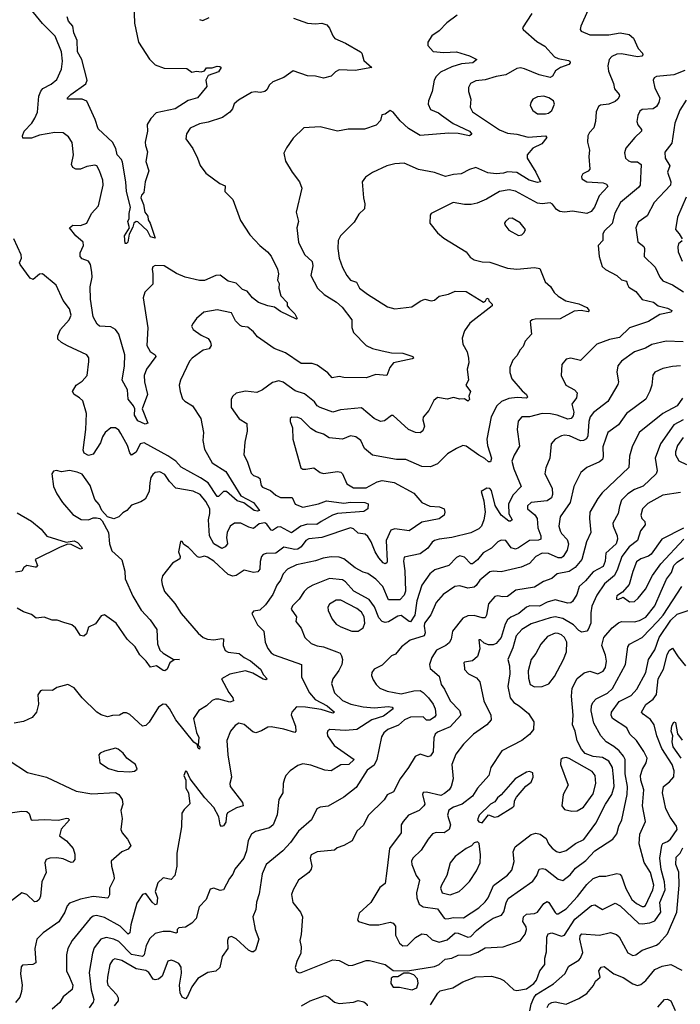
# Model space of a CAD drawing. Extents: x 1603745 to 1745082, y 385868 to 533966.
# Tile 456 of 646: x 1706801 to 1710965, y 455054 to 461257. Entities that reach past the tile are written whole.
import ezdxf

# ---------------------------------------------------------------- set-up
doc = ezdxf.new("R2010")
doc.units = 0

msp = doc.modelspace()

# ---------------------------------------------------------------- linework, layer by layer
at = {"layer": '0CON20XD'}
for points in [[(1710382, 461315), (1710337.5, 461215), (1710334, 461195), (1710340, 461185), (1710395, 461161.8), (1710515, 461161.7), (1710585, 461174.2), (1710643.3, 461163.3), (1710669.7, 461139.8), (1710699.5, 461075), (1710725.8, 461045), (1710729.2, 461035), (1710722.2, 461027.8), (1710695, 461022.4), (1710595, 461041.1), (1710565, 461038.9), (1710532.5, 461025), (1710516, 461005), (1710508.6, 460965), (1710513, 460933), (1710543.6, 460855), (1710550.2, 460820.2), (1710580, 460785), (1710582, 460775), (1710571.4, 460755), (1710555, 460741.2), (1710514.7, 460725.3), (1710462, 460718), (1710449.8, 460710.2), (1710434.4, 460675.6), (1710430, 460615), (1710419.1, 460575), (1710391.5, 460545), (1710381.5, 460525), (1710380.5, 460485), (1710392.1, 460435), (1710387.3, 460395), (1710394.2, 460315), (1710385, 460302), (1710350, 460285), (1710341.7, 460268.3), (1710344, 460255), (1710375.8, 460235.8), (1710478.9, 460228.9), (1710499.5, 460219.5), (1710507.1, 460205), (1710453.1, 460146.9), (1710424.1, 460075), (1710402.2, 460047.8), (1710375, 460036.4), (1710285, 460050), (1710235, 460043.6), (1710205, 460047.9), (1710185, 460060), (1710159.4, 460095), (1710145, 460103.3), (1710095, 460096.2), (1710065, 460101.2), (1709925, 460175.4), (1709885.3, 460185.3), (1709825, 460173.9), (1709742.9, 460125), (1709685, 460101.6), (1709646.8, 460093.2), (1709605, 460091.6), (1709533.3, 460105), (1709395, 460036), (1709388.8, 460025), (1709386.2, 459975), (1709435, 459913.3), (1709475, 459880), (1709614.5, 459794.5), (1709641.1, 459761.1), (1709665, 459744.3), (1709715, 459731.1), (1709765, 459730), (1709875, 459690.7), (1709934.6, 459685.4), (1710045, 459696.2), (1710078.5, 459688.5), (1710113.8, 459605), (1710145.6, 459575.6), (1710168.8, 459538.8), (1710195, 459513.8), (1710243.8, 459485), (1710325, 459466.8), (1710375, 459443.5), (1710391.2, 459425), (1710385, 459415.6), (1710340, 459425), (1710295, 459420), (1710208.3, 459371.7), (1710050.4, 459369.6), (1710030, 459365), (1710017.5, 459355), (1710026.2, 459275), (1709987.7, 459232.3), (1709975, 459197.5), (1709955, 459176.7), (1709935, 459138), (1709908.3, 459111.7), (1709889.5, 459065), (1709890.5, 459035), (1709903.5, 458995), (1709967.6, 458917.6), (1709995.7, 458895), (1710001.2, 458878.8), (1709995, 458872.5), (1709935.5, 458875.5), (1709885, 458869.5), (1709838.7, 458851.3), (1709809.2, 458825), (1709771.8, 458755), (1709744.5, 458615), (1709748.5, 458575), (1709774.4, 458495), (1709768.9, 458471.1), (1709755, 458470.6), (1709732.3, 458492.3), (1709695, 458512.2), (1709615, 458570.5), (1709595, 458573.1), (1709555, 458555.5), (1709498.2, 458521.8), (1709435, 458458.8), (1709390.8, 458439.2), (1709335, 458441.8), (1709235, 458485.6), (1709175, 458486.7), (1709025, 458513.1), (1708974.3, 458555), (1708950.8, 458605), (1708919.1, 458629.1), (1708885, 458635.8), (1708835.6, 458614.4), (1708751.5, 458621.5), (1708715, 458645.5), (1708670.3, 458660.3), (1708635, 458681.8), (1708575, 458742.5), (1708555, 458750.8), (1708516.7, 458753.3), (1708506.7, 458743.3), (1708506.2, 458725), (1708520.8, 458685), (1708523, 458613), (1708572.9, 458432.9), (1708585, 458425.7), (1708605, 458425.6), (1708655, 458434), (1708695, 458404), (1708715, 458397.1), (1708805, 458410), (1708825, 458406), (1708835.8, 458395.8), (1708862.4, 458332.4), (1708905, 458307.8), (1708985, 458307.5), (1709054.7, 458345.2), (1709085, 458352.7), (1709160.6, 458340.6), (1709284.7, 458274.7), (1709335.8, 458215), (1709385, 458192.9), (1709447.4, 458187.4), (1709476.2, 458175), (1709480.8, 458155), (1709476, 458135), (1709445, 458111.1), (1709335, 458090.5), (1709255, 458036.2), (1709165, 458049.2), (1709139.7, 458040.3), (1709111.6, 457975), (1709117.8, 457845), (1709115, 457834.4), (1709105, 457828.5), (1709092.2, 457835), (1709065, 457866.9), (1709041.1, 457905), (1709016.7, 457966.7), (1708995, 458001.1), (1708977.5, 458015), (1708935, 458020.9), (1708905, 458050), (1708885, 458055.5), (1708705, 457994.3), (1708623.8, 457986.2), (1708604.5, 457975), (1708574.4, 457935.6), (1708555, 457921.6), (1708535, 457919.3), (1708465, 457934.6), (1708415, 457895.4), (1708355, 457893.6), (1708335, 457887.1), (1708325.4, 457874.6), (1708317.3, 457842.7), (1708314.6, 457795), (1708302.6, 457777.4), (1708275, 457774), (1708215, 457788.2), (1708165, 457755.4), (1708145, 457751.2), (1708115, 457761.8), (1708025.6, 457845.6), (1707985, 457870.4), (1707965, 457877.8), (1707935, 457868.9), (1707921.9, 457871.9), (1707865, 457932), (1707835, 457950), (1707825, 457970), (1707815, 457970), (1707801.4, 457905), (1707811.8, 457875), (1707810, 457860), (1707765, 457832.9), (1707702, 457752), (1707695.7, 457725), (1707698.1, 457698.1), (1707713.1, 457655), (1707778.3, 457578.3), (1707819.5, 457515), (1707925, 457391.4), (1707958, 457365), (1707985, 457354.5), (1708025, 457350.4), (1708075, 457359.1), (1708085, 457355.7), (1708083.9, 457313.9), (1708095, 457283.3), (1708115, 457271.8), (1708185, 457263.5), (1708215, 457238.2), (1708255, 457216.9), (1708319.6, 457165), (1708338.5, 457128.5), (1708360, 457105), (1708351.7, 457098.3), (1708335, 457101.2), (1708270, 457140), (1708225, 457153.8), (1708125, 457132.7), (1708072.5, 457105), (1708118.9, 457018.9), (1708144.2, 456985), (1708147.5, 456965), (1708125, 456956.9), (1708055.9, 456975.9), (1708035, 456976.2), (1708015, 456966.9), (1707977.5, 456935), (1707930, 456905), (1707896.4, 456853.6), (1707915.3, 456765.3), (1707930, 456735), (1707925.8, 456685.8), (1707935.9, 456675.9), (1707935, 456662), (1707925, 456666.7), (1707920, 456690), (1707899.3, 456705), (1707784.2, 456845), (1707745, 456916.9), (1707725, 456941.9), (1707705, 456945.6), (1707675, 456926.2), (1707617.9, 456832.1), (1707595, 456811.2), (1707575, 456806.2), (1707495, 456880), (1707475, 456890), (1707455, 456890), (1707430, 456875), (1707385, 456874), (1707355, 456863.8), (1707315, 456876.9), (1707287.8, 456895), (1707195.6, 456985), (1707145, 457047.5), (1707105, 457067.5), (1707035, 457050), (1707008.3, 457031.7), (1706945, 457033.8), (1706932.1, 457027.9), (1706915.6, 457004.4), (1706920, 456945), (1706907.5, 456895), (1706879.1, 456860.9), (1706824.5, 456835.5), (1706766.7, 456825)], [(1707256.2, 459666.2), (1707247.9, 459715), (1707235.6, 459735), (1707195, 459750), (1707183.1, 459765), (1707181.7, 459788.3), (1707203.1, 459835), (1707201.5, 459855), (1707154.3, 459894.3), (1707113.8, 459945), (1707135, 459962.5), (1707185, 459960), (1707224.6, 459975.4), (1707254.5, 460035), (1707296.8, 460083.2), (1707327.1, 460215), (1707324.5, 460245), (1707304.5, 460305), (1707286.9, 460335), (1707275, 460341.1), (1707225, 460331.5), (1707185, 460315.5), (1707154.4, 460314.4), (1707135.6, 460325.6), (1707127.8, 460345), (1707140.9, 460405), (1707132.6, 460482.6), (1707108.9, 460518.9), (1707074.6, 460544.6), (1707023.1, 460546.9), (1706925, 460528.2), (1706875, 460510), (1706820.8, 460510.8), (1706818, 460525), (1706828.1, 460555), (1706877.3, 460605), (1706897, 460637), (1706912.7, 460675), (1706921.6, 460775), (1706933.4, 460806.6), (1706945.9, 460824.1), (1706999.5, 460850.5), (1707035, 460880), (1707064.4, 460944.4), (1707071.3, 460995), (1707064, 461054), (1707025, 461153.8), (1706945, 461232), (1706870, 461325)], [(1707520.5, 461359.5), (1707524.2, 461235), (1707549.2, 461115), (1707618.6, 461008.6), (1707655, 460971.2), (1707711.2, 460951.2), (1707855, 460950), (1707885, 460926.7), (1707915, 460933.3), (1707945, 460927.5), (1707966.1, 460933.9), (1707977.5, 460952.5), (1708015, 460954.2), (1708045, 460964), (1708062.3, 460962.3), (1708070, 460955), (1708055, 460928.6), (1707988.8, 460905), (1707973.3, 460875), (1707980, 460835), (1707920.8, 460765), (1707862.4, 460747.6), (1707780, 460695), (1707660.8, 460669.1), (1707626.7, 460635), (1707604.4, 460595.6), (1707605.5, 460554.5), (1707592.2, 460485), (1707593.1, 460465), (1707607.5, 460425), (1707596.4, 460363.6), (1707615.6, 460305), (1707602.9, 460267.1), (1707591.2, 460235), (1707582.7, 460167.3), (1707568.9, 460151.1), (1707564.7, 460135), (1707581.7, 460091.7), (1707588.6, 460045), (1707607.8, 460017.8), (1707610, 459995), (1707624.1, 459974.1), (1707655, 459880), (1707625, 459889.4), (1707606.2, 459926.2), (1707545, 459983.8), (1707535, 459986.2), (1707520, 459975), (1707515, 459950), (1707490, 459905), (1707482, 459855), (1707475, 459846.2), (1707465, 459846.7), (1707461.5, 459895), (1707492.5, 459945), (1707482.5, 459985), (1707491.2, 460005), (1707490, 460035), (1707499.2, 460075), (1707474.3, 460175), (1707470.6, 460235), (1707448.4, 460358.4), (1707442.5, 460375), (1707416.2, 460406.2), (1707406.1, 460445), (1707385.4, 460485.4), (1707295, 460568.8), (1707277.1, 460627.1), (1707224.1, 460744.1), (1707195, 460756.7), (1707102.5, 460755), (1707102, 460765), (1707122.9, 460785), (1707217.5, 460852.5), (1707226.3, 460875), (1707192.4, 461005), (1707166.2, 461055), (1707162.9, 461125), (1707143.1, 461173.1), (1707135.6, 461215), (1707107.9, 461247.9), (1707100, 461275)], [(1710029.1, 461295), (1709970, 461205), (1709973.3, 461195), (1710059.7, 461119.7), (1710110.7, 461090.7), (1710172.4, 461022.4), (1710195, 461012.2), (1710259.7, 460999.7), (1710268.8, 460995), (1710271.2, 460985), (1710261.2, 460975), (1710210, 460955), (1710178, 460935), (1710159.4, 460900.6), (1710145, 460891.5), (1710075, 460908.9), (1709983, 460947), (1709957.5, 460952.5), (1709935, 460948.9), (1709865, 460908.9), (1709805, 460899.6), (1709735, 460877.1), (1709675, 460872.2), (1709642.5, 460855), (1709630.3, 460829.7), (1709628.9, 460805), (1709644.3, 460755), (1709640, 460705), (1709655.4, 460675.4), (1709825, 460562), (1709875, 460540.9), (1709935, 460534.7), (1710005, 460515.8), (1710115, 460525.3), (1710124, 460515), (1710092.9, 460475), (1710035, 460447.1), (1710000, 460405), (1710000, 460385), (1710055, 460296.7), (1710083.3, 460235), (1710065, 460231.1), (1710012.5, 460245), (1709935, 460293.4), (1709875, 460298.2), (1709849.9, 460290.1), (1709805, 460286.3), (1709752.5, 460292.5), (1709675, 460326.2), (1709635, 460313.8), (1709583.9, 460286.1), (1709535, 460282), (1709485, 460268.6), (1709415, 460293.5), (1709315, 460313.3), (1709225, 460353.3), (1709165, 460349.4), (1709115, 460335.6), (1709025, 460292.9), (1708981.2, 460265), (1708958.8, 460235), (1708968, 460135), (1708977.3, 460097.3), (1708974, 460065), (1708938.3, 460031.7), (1708908.9, 459981.1), (1708822, 459895), (1708809.2, 459865), (1708805.7, 459815), (1708814.6, 459754.6), (1708835.6, 459695), (1708861.9, 459645), (1708886.1, 459616.1), (1708923.1, 459603.1), (1708943.1, 459565), (1708993.3, 459526.7), (1709118.6, 459448.6), (1709165, 459435.6), (1709272.3, 459447.7), (1709325, 459484), (1709355, 459496.7), (1709395, 459486.2), (1709415, 459488.8), (1709444.3, 459515.7), (1709503.4, 459526.6), (1709545, 459545.6), (1709615, 459544), (1709725, 459476.7), (1709737.5, 459485), (1709745, 459502.5), (1709755, 459497.5), (1709758, 459485), (1709779.2, 459465), (1709779.2, 459455), (1709637.7, 459345), (1709605, 459295.6), (1709589.5, 459250.5), (1709593.3, 459213.3), (1709621.5, 459165), (1709630, 459125), (1709631.1, 459095), (1709620.6, 459055), (1709629.4, 458985), (1709613.3, 458955), (1709641.8, 458915), (1709631.9, 458885), (1709635, 458863.8), (1709625, 458853.3), (1709605, 458867.1), (1709575, 458865.6), (1709535, 458876.7), (1709495, 458866.4), (1709435, 458875.5), (1709411.8, 458858.2), (1709380, 458795), (1709345, 458753.3), (1709342.1, 458735), (1709351.4, 458695), (1709342.5, 458667.5), (1709325, 458653.8), (1709295, 458656.7), (1709252.5, 458675), (1709155, 458763.3), (1709145, 458763.3), (1709100.3, 458729.7), (1709075, 458724.4), (1709035, 458744.5), (1708955, 458810.6), (1708821.9, 458798.1), (1708775, 458784.6), (1708694.1, 458814.1), (1708676.4, 458825), (1708659.5, 458849.5), (1708595, 458899.4), (1708537.9, 458917.9), (1708462.1, 458972.1), (1708435, 458980.8), (1708395, 458970), (1708331.2, 458925), (1708295, 458908.1), (1708225, 458915.6), (1708166.2, 458903.8), (1708144.3, 458885), (1708133.1, 458865), (1708134.5, 458814.5), (1708185, 458742), (1708232.5, 458712.5), (1708233.8, 458665), (1708219.6, 458595), (1708214.4, 458515), (1708235.6, 458475), (1708260.3, 458400.3), (1708275.6, 458385.6), (1708305, 458375.6), (1708315, 458366.2), (1708323.1, 458323.1), (1708330.9, 458310.9), (1708381.1, 458291.1), (1708415, 458261.1), (1708445, 458246.4), (1708517.5, 458247.5), (1708537.7, 458205), (1708585, 458185.2), (1708685, 458205.7), (1708735, 458225.3), (1708845, 458209.8), (1708886.1, 458216.1), (1708975.3, 458215.3), (1708996.4, 458206.4), (1708996, 458175), (1708970.8, 458159.2), (1708805, 458145.2), (1708772.5, 458135), (1708701.1, 458095), (1708673.1, 458076.9), (1708615, 458078), (1708573.2, 458066.8), (1708515, 458024.6), (1708445, 458062.5), (1708425, 458059.3), (1708395, 458038.9), (1708385, 458041.5), (1708358.5, 458078.5), (1708345, 458087.1), (1708309.3, 458080.7), (1708275, 458052.1), (1708245, 458059.4), (1708195, 458085.6), (1708155, 458085.7), (1708126.9, 458065), (1708108.2, 458025), (1708103.9, 457995), (1708110.5, 457955), (1708095.3, 457934.7), (1708075, 457925.5), (1708025, 457954.2), (1707996.7, 458005), (1707990.3, 458105), (1707999.2, 458145), (1707998.8, 458175), (1707975, 458221.8), (1707939.4, 458265), (1707895, 458287.3), (1707785, 458304.4), (1707745, 458347.8), (1707715, 458392.2), (1707685, 458407.5), (1707655, 458404.5), (1707639.3, 458390.7), (1707627.7, 458372.3), (1707620.8, 458339.2), (1707616.3, 458283.7), (1707590.8, 458235), (1707565, 458219.2), (1707505, 458198.1), (1707475.4, 458164.6), (1707450, 458150), (1707426.7, 458125), (1707395, 458111.2), (1707354.3, 458124.3), (1707318.8, 458165), (1707302, 458202), (1707274.4, 458234.4), (1707245, 458321.2), (1707195, 458392.9), (1707163.2, 458406.8), (1707115, 458415.8), (1707065, 458408.8), (1707033.8, 458416.2), (1707015, 458412.5), (1707004.2, 458395.8), (1707014, 458315), (1707035, 458270), (1707070, 458215), (1707135, 458140), (1707188.3, 458108.3), (1707235, 458105.8), (1707265, 458118), (1707285, 458118), (1707305, 458113.8), (1707320.5, 458100.5), (1707360, 458025), (1707366.9, 457955), (1707381.1, 457911.1), (1707445, 457853.3), (1707463.1, 457783.1), (1707465.6, 457735), (1707514.6, 457625), (1707565.7, 457535.7), (1707622.5, 457475), (1707664.3, 457415), (1707668.5, 457325), (1707683.3, 457285), (1707705.6, 457265), (1707768.3, 457228.3), (1707807.5, 457225), (1707775, 457223.3), (1707746.7, 457205), (1707730.8, 457165), (1707716.2, 457153.8), (1707705, 457155.6), (1707663.1, 457186.9), (1707625, 457177.5), (1707598.9, 457215), (1707558.6, 457255), (1707529.2, 457305), (1707478.8, 457355), (1707410, 457455), (1707335, 457506.5), (1707315, 457501.2), (1707278.9, 457451.1), (1707235, 457430), (1707222.4, 457387.6), (1707205, 457372.5), (1707185, 457376.2), (1707152.5, 457425), (1707130, 457445), (1707079.5, 457459.5), (1707037.3, 457472.7), (1707005, 457474.3), (1706955, 457493.3), (1706905, 457485.6), (1706875, 457508.6), (1706825, 457526), (1706785, 457548.8)], [(1708526.6, 461266.6), (1708615, 461235.6), (1708665, 461231.1), (1708705, 461235.6), (1708736.7, 461225), (1708754.2, 461204.2), (1708774.3, 461154.3), (1708787.9, 461137.9), (1708855, 461109.4), (1708948.8, 461055), (1708958, 461045), (1708969.3, 460999.3), (1709020, 460955), (1708915, 460936.5), (1708815, 460940), (1708791.6, 460928.4), (1708765, 460900.6), (1708715, 460888.9), (1708665, 460900), (1708615, 460901.9), (1708525, 460934), (1708465, 460892.9), (1708396.7, 460865), (1708375, 460846.7), (1708358.8, 460815), (1708346.2, 460805), (1708318.3, 460798.3), (1708285, 460802.9), (1708261.7, 460798.3), (1708180.5, 460749.5), (1708153.7, 460726.3), (1708141.4, 460695), (1708125.8, 460675), (1708079.1, 460640.9), (1707989.7, 460610.3), (1707935, 460600.8), (1707875, 460573.3), (1707852.3, 460537.7), (1707848.8, 460505), (1707892, 460445), (1707922.5, 460385), (1707937.9, 460337.9), (1707975, 460288.8), (1708063.3, 460225), (1708095, 460210), (1708094, 460175), (1708143.5, 460123.5), (1708191.8, 459991.8), (1708252, 459902), (1708314.3, 459835), (1708363.1, 459795), (1708385, 459766), (1708425.6, 459685), (1708431.2, 459655), (1708426.7, 459615), (1708435.8, 459595), (1708434.2, 459565), (1708447.7, 459517.7), (1708486.2, 459475), (1708486.2, 459455), (1708499.8, 459439.8), (1708535, 459404.3), (1708550.8, 459375), (1708545, 459370), (1708445, 459418.2), (1708406.6, 459446.6), (1708364.3, 459454.3), (1708306.7, 459475), (1708268.1, 459505), (1708235, 459545.8), (1708205, 459557.1), (1708166.3, 459596.3), (1708115, 459609.6), (1708065, 459646.3), (1708037.1, 459645), (1707965, 459613.2), (1707935, 459613.8), (1707843.5, 459633.5), (1707788.5, 459658.5), (1707711.4, 459705), (1707655, 459708.8), (1707640.6, 459699.4), (1707635.6, 459685), (1707641.1, 459655), (1707639.7, 459590.3), (1707589.7, 459540.3), (1707578.9, 459505), (1707607.8, 459315), (1707602, 459205), (1707623.3, 459166.7), (1707655.8, 459145), (1707658.6, 459135), (1707599.5, 459055), (1707584.7, 459015.3), (1707587.1, 458975), (1707607.3, 458895), (1707572.7, 458805), (1707607.8, 458715), (1707592.1, 458707.9), (1707545, 458730), (1707525.3, 458765), (1707527.1, 458805), (1707519.2, 458825), (1707483.6, 458865), (1707481.4, 458925), (1707447.1, 458985), (1707462.3, 459075), (1707463.2, 459145), (1707424.8, 459274.8), (1707405, 459304.5), (1707375, 459320.8), (1707303.8, 459325), (1707288.9, 459338.9), (1707264.6, 459385), (1707248, 459495), (1707244.6, 459574.6), (1707256.8, 459635), (1707256.2, 459666.2)], [(1709558.8, 461285), (1709493.8, 461236.2), (1709444.4, 461185.6), (1709398.8, 461155), (1709374.1, 461115.9), (1709374.1, 461094.1), (1709406, 461056), (1709475, 461050.9), (1709555, 461054.4), (1709635, 461029.4), (1709682.5, 461005), (1709656.7, 460985), (1709585, 460978.2), (1709525, 460960), (1709452.2, 460925), (1709425, 460898.5), (1709413.5, 460875), (1709400.4, 460805), (1709376.8, 460745), (1709374.6, 460725), (1709391.2, 460691.2), (1709439.9, 460669.9), (1709458.6, 460655), (1709532.9, 460602.9), (1709636.2, 460555), (1709650, 460535), (1709635, 460524.7), (1709565, 460539.5), (1709505, 460542.2), (1709325, 460528), (1709250.5, 460570.5), (1709198.5, 460618.5), (1709155, 460674.3), (1709135, 460684.4), (1709105, 460662), (1709083.8, 460656.2), (1709075, 460622.5), (1709048.3, 460591.7), (1708975, 460567.5), (1708872.1, 460567.9), (1708805, 460554.2), (1708695, 460580.8), (1708592.5, 460575), (1708525, 460510), (1708481.7, 460448.3), (1708466.2, 460415), (1708476.2, 460365), (1708518, 460295), (1708564, 460235), (1708580, 460195), (1708544.2, 460045), (1708558, 459985), (1708547.5, 459945), (1708557.5, 459855), (1708595, 459777.8), (1708645, 459734.2), (1708648.8, 459705), (1708636.9, 459645), (1708678.5, 459565), (1708719.4, 459525), (1708797.8, 459477.8), (1708833.6, 459445), (1708895.4, 459365.4), (1708893.4, 459316.6), (1708905.4, 459285), (1708985.5, 459205), (1709025, 459185.2), (1709085, 459169.8), (1709145, 459158.8), (1709216.2, 459155), (1709279.2, 459135), (1709282.5, 459125), (1709275, 459120.9), (1709156.7, 459095), (1709134.3, 459065.7), (1709115.8, 459014.2), (1709045, 459020.8), (1708985, 458999.4), (1708845, 459002.2), (1708815, 459008.1), (1708771.3, 459001.3), (1708742.2, 459032.2), (1708675, 459081.2), (1708645, 459090), (1708575, 459090.5), (1708476.9, 459156.9), (1708404.3, 459185), (1708299.1, 459259.1), (1708275, 459290), (1708239.8, 459319.8), (1708203.6, 459323.6), (1708190.7, 459330.7), (1708160.3, 459360.3), (1708135, 459410), (1708045, 459429.4), (1707961.2, 459415), (1707915.8, 459374.2), (1707893.8, 459345), (1707883.8, 459325), (1707893.3, 459305), (1707945, 459269.2), (1707987.9, 459247.9), (1708004, 459225), (1708006.7, 459205), (1707995, 459184), (1707956.7, 459175), (1707888, 459125), (1707871.4, 459105), (1707814, 458985), (1707806, 458955), (1707811.4, 458915), (1707827.9, 458867.9), (1707842.4, 458852.4), (1707890.8, 458825), (1707943.6, 458745), (1707959.2, 458655), (1707955.8, 458605), (1707965, 458552), (1708013.5, 458465), (1708101.2, 458411.2), (1708195, 458256.9), (1708274, 458215), (1708312.5, 458165), (1708299.6, 458160.4), (1708278.6, 458165), (1708213.2, 458213.2), (1708171.1, 458225), (1708105, 458283.8), (1708085, 458284.5), (1708055, 458253.1), (1708045, 458253.5), (1707989.5, 458339.5), (1707939.5, 458370.5)], [(1707935, 461258.8), (1707955, 461252.5), (1707995, 461270.8)], [(1710993.5, 460936.5), (1710925, 460910), (1710815, 460899.4), (1710800.7, 460889.3), (1710794.3, 460875), (1710803.5, 460825), (1710836.2, 460765), (1710830.4, 460735), (1710815, 460710), (1710794.1, 460695.9), (1710725, 460690.5), (1710709.4, 460680.6), (1710696.7, 460653.3), (1710690.5, 460615), (1710696.9, 460595), (1710720, 460565), (1710719.4, 460555), (1710677.1, 460515), (1710622.1, 460447.9), (1710612.3, 460417.7), (1710618.8, 460385), (1710637.9, 460367.9), (1710655, 460360.8), (1710695, 460361.5), (1710717.3, 460345), (1710712.5, 460215), (1710700.8, 460199.2), (1710587.1, 460105), (1710553.1, 460036.9), (1710535, 459973.1), (1710484.7, 459925.3), (1710475.5, 459905), (1710475.7, 459865), (1710446.2, 459835), (1710452.5, 459765), (1710472.7, 459702.7), (1710493, 459683), (1710564, 459645), (1710595, 459617.5), (1710625, 459608.8), (1710631.7, 459588.3), (1710640.5, 459570.5), (1710684, 459545), (1710725, 459494.2), (1710795, 459476.9), (1710825, 459454.6), (1710885, 459439.2), (1710911.2, 459425), (1710906.2, 459415), (1710835, 459400), (1710763.8, 459356.2), (1710644.8, 459315.2), (1710580.8, 459255), (1710517.6, 459242.4), (1710437.6, 459212.4), (1710335, 459109.2), (1710275, 459124.3), (1710245, 459117.1), (1710218.6, 459085), (1710214.6, 459014.6), (1710244.1, 458954.1), (1710297.5, 458925), (1710315.6, 458905), (1710310, 458875), (1710280.4, 458835), (1710292.7, 458785), (1710290, 458760), (1710276.6, 458743.4), (1710255, 458739.6), (1710189.4, 458765), (1710146.7, 458773.3), (1710095, 458775.2), (1710015, 458755.4), (1709965.9, 458754.1), (1709943.6, 458726.4), (1709936.4, 458675), (1709950.4, 458569.6), (1709917, 458513), (1709903.8, 458475), (1709915, 458427.5), (1709961.9, 458315), (1709908.9, 458261.1), (1709882.4, 458205), (1709884.6, 458144.6), (1709904.3, 458105), (1709895, 458096.9), (1709885, 458097.3), (1709835, 458135.6), (1709796.9, 458196.9), (1709775, 458290.8), (1709765, 458302.9), (1709744.3, 458305.7), (1709710, 458285), (1709726.5, 458225), (1709734.2, 458155), (1709726.7, 458105), (1709712, 458065), (1709695, 458049.3), (1709645, 458022.9), (1709524.3, 457995), (1709445, 457984.7), (1709415.8, 457975), (1709400.6, 457965), (1709373.7, 457926.3), (1709325, 457892.2), (1709225, 457870), (1709220.8, 457845), (1709229.2, 457785), (1709233.5, 457656.5), (1709225, 457631.4), (1709197.8, 457602.2), (1709125, 457602.1), (1709090, 457685), (1709045, 457732.2), (1708995, 457766.7), (1708965, 457775.6), (1708915, 457804), (1708845, 457860.9), (1708815, 457871.2), (1708765, 457872.3), (1708713.3, 457865), (1708665, 457846.8), (1708545, 457822.7), (1708488.1, 457795), (1708461.5, 457765), (1708445.5, 457725), (1708421.1, 457695), (1708397.3, 457635), (1708349.5, 457570.5)], [(1710065, 460663.1), (1710115, 460663.5), (1710135, 460668.1), (1710155.6, 460685), (1710170.8, 460725), (1710165.8, 460745), (1710136.2, 460765), (1710105, 460775.5), (1710065, 460771.1), (1710034.5, 460755.5), (1710022, 460735), (1710019.2, 460715), (1710035.8, 460685), (1710065, 460663.1)], [(1711001.2, 460748.8), (1710962.4, 460687.6), (1710929.7, 460605), (1710911.1, 460478.9), (1710868.1, 460421.9), (1710868.9, 460385), (1710899.4, 460335), (1710884.5, 460295), (1710905.3, 460235.3), (1710902.3, 460215), (1710800.8, 460105), (1710755, 460020.8), (1710699.5, 459980.5), (1710684.5, 459945), (1710696.3, 459856.3), (1710735, 459826.9), (1710740, 459815), (1710736.7, 459765), (1710807, 459697), (1710836.4, 459635), (1710855, 459610.9), (1710915, 459586.1), (1710985, 459542)], [(1711002.5, 460137.5), (1710946.9, 460013.1), (1710934.3, 459935.7), (1710958, 459908), (1710975.6, 459875)], [(1709945, 459898), (1709965, 459902), (1709981.2, 459915), (1709988, 459935), (1709955, 459976), (1709905, 460006.7), (1709885, 460003.3), (1709863.3, 459985), (1709856.7, 459975), (1709858.8, 459965), (1709885, 459931.2), (1709945, 459898)], [(1707939.5, 458370.5), (1707818.5, 458438.5), (1707785.3, 458475), (1707735, 458509.3), (1707585, 458590.4), (1707560.6, 458585), (1707535, 458531.4), (1707505, 458513.8), (1707495, 458527.5), (1707480, 458575), (1707439.2, 458649.2), (1707425, 458670), (1707404.6, 458684.6), (1707375, 458684.5), (1707339.5, 458655), (1707321.9, 458628.1), (1707309.4, 458590.6), (1707265, 458519.2), (1707235, 458511.5), (1707207.1, 458525), (1707201.5, 458545), (1707218.8, 458675), (1707221.9, 458775), (1707198.6, 458855), (1707178, 458875), (1707143.8, 458895), (1707134.2, 458915), (1707156, 458955), (1707195, 458980), (1707225.6, 459014.4), (1707236, 459104), (1707237.3, 459127.3), (1707223.3, 459145), (1707101.6, 459201.6), (1707063.8, 459223.8), (1707041.8, 459245), (1707041.8, 459265), (1707059.1, 459305), (1707113.3, 459365), (1707124.4, 459395), (1707114.2, 459435), (1707075, 459486.7), (1707030, 459585), (1706945, 459655.8), (1706925, 459654), (1706885, 459620.8), (1706867.3, 459627.3), (1706803.1, 459715), (1706800.6, 459725), (1706811.4, 459755), (1706809.4, 459775), (1706765, 459876.2)], [(1710976.4, 459863.6), (1710954.2, 459845), (1710949.4, 459825), (1710952.2, 459795), (1710977.5, 459735)], [(1710983.6, 459226.4), (1710875, 459231.5), (1710785, 459210), (1710745, 459186.5), (1710675, 459164.6), (1710593.1, 459105), (1710570, 459075), (1710564.5, 459035.5), (1710575.5, 458975), (1710571.7, 458958.3), (1710508.5, 458851.5), (1710417.4, 458782.6), (1710396, 458755), (1710387.6, 458725), (1710381.4, 458635), (1710373.4, 458616.6), (1710355.2, 458604.8), (1710335, 458603.8), (1710266, 458635), (1710235, 458639.2), (1710215, 458634.5), (1710175, 458614.4), (1710150.6, 458585), (1710142.9, 458495), (1710116.6, 458433.4), (1710110, 458395), (1710157.4, 458305), (1710159.7, 458265), (1710153.2, 458245), (1710125, 458225.8), (1710024.7, 458215.2), (1710000.6, 458195), (1710002.5, 458175), (1710046.8, 458136.8), (1710062.7, 458115), (1710067.6, 458055), (1710085.9, 458005), (1710085.8, 457984.2), (1710071.9, 457978.1), (1710013.7, 457976.3), (1709945, 457928.6), (1709925, 457920.8), (1709899.2, 457929.2), (1709864, 457975), (1709835, 457978.5), (1709815, 457966.5), (1709775, 457926.5), (1709721.2, 457898.8), (1709685.5, 457854.5), (1709655, 457828.2), (1709645, 457829.1), (1709605, 457870), (1709575, 457878.2), (1709555, 457868.1), (1709505, 457818.2), (1709418.5, 457791.5), (1709385.6, 457765), (1709336.3, 457693.7), (1709305, 457595.7), (1709290.9, 457505), (1709265, 457463.9), (1709255, 457465.3), (1709205, 457503.9), (1709185, 457499.1), (1709125, 457463.1), (1709105, 457460), (1709085, 457466.2), (1709065, 457488.5), (1709037.4, 457557.4), (1709004, 457604), (1708907.3, 457657.3), (1708855, 457715.5), (1708835, 457728.2), (1708753.1, 457736.9), (1708648.8, 457695), (1708615, 457675.6), (1708593.3, 457655), (1708563, 457607), (1708521.1, 457565), (1708512, 457542), (1708546.5, 457495), (1708541.9, 457465), (1708575, 457423.8), (1708598.6, 457365), (1708637.6, 457327.6), (1708675, 457312.7), (1708715, 457305.4), (1708798.8, 457275), (1708820, 457265), (1708830, 457250), (1708835.6, 457225), (1708831.9, 457195), (1708812.8, 457157.2), (1708774.2, 457105), (1708766, 457075), (1708785.6, 457015), (1708835, 456968.4), (1708888.1, 456945), (1708965, 456928.6), (1709035, 456921.6), (1709125, 456929.8), (1709149.2, 456925), (1709154.5, 456915), (1709095, 456869), (1709019.5, 456845), (1708925.9, 456784.1), (1708855, 456778), (1708755.8, 456784.2), (1708743, 456777), (1708738, 456765), (1708742, 456745), (1708783.1, 456685), (1708908.8, 456595), (1708875, 456564.6), (1708825, 456561.6), (1708764.6, 456524.6), (1708725, 456528.2), (1708635, 456560.5), (1708585, 456568), (1708555, 456557.5), (1708506.2, 456525), (1708478.8, 456495), (1708470, 456475), (1708462.5, 456445), (1708460, 456385), (1708434.2, 456345), (1708423, 456247), (1708397.8, 456185), (1708375.3, 456164.7), (1708286.6, 456143.4), (1708262.9, 456125), (1708241.9, 456085), (1708229.8, 456020.2), (1708214.3, 455975), (1708157.5, 455905), (1708145, 455873.3), (1708123.6, 455846.4), (1708086.2, 455775), (1708065, 455770), (1708025, 455786.2), (1708001.7, 455778.3), (1707977.1, 455715), (1707931.8, 455668.2), (1707913.1, 455595), (1707885, 455565.6), (1707845, 455540), (1707803.3, 455535), (1707794.4, 455525.6), (1707793.6, 455506.4), (1707787.1, 455502.9), (1707752.4, 455512.4), (1707705, 455512.3), (1707655, 455498.9), (1707621.3, 455468.7), (1707597.5, 455425), (1707586.4, 455365), (1707574.6, 455355.4), (1707505, 455367.5), (1707425, 455449.5), (1707395, 455464.2), (1707345, 455475.3), (1707312.5, 455465), (1707270.9, 455409.1), (1707259.7, 455375), (1707239.4, 455255), (1707250.4, 455145), (1707267.3, 455085), (1707263, 455067), (1707239.4, 455030.6)], [(1710965, 459076.7), (1710915, 459071.3), (1710855, 459058.8), (1710805, 459036.9), (1710792.2, 459017.8), (1710785.5, 458955), (1710773.1, 458916.9), (1710746.5, 458865), (1710626, 458775), (1710574.3, 458705), (1710508.1, 458655), (1710495, 458621.2), (1710477.2, 458565), (1710479.2, 458505), (1710474, 458486), (1710455, 458471.2), (1710374.6, 458435.4), (1710338, 458405), (1710294.5, 458315), (1710271.2, 458215), (1710208.5, 458125), (1710200, 458065), (1710206.9, 458036.9), (1710215, 458020), (1710251.8, 457981.8), (1710260.4, 457955), (1710252.2, 457915), (1710226, 457874), (1710215, 457866.8), (1710195, 457866.5), (1710135, 457893.3), (1710094, 457895), (1710054.5, 457875), (1710015, 457830.4), (1709962.5, 457807.5), (1709835, 457778.2), (1709785, 457781.8), (1709765, 457777.5), (1709700.8, 457725), (1709678.7, 457691.3), (1709665, 457681.5), (1709625, 457674.7), (1709575, 457689.6), (1709544.1, 457685.9), (1709469.5, 457635), (1709426.7, 457585), (1709393.3, 457506.7), (1709353.3, 457455), (1709349.7, 457435), (1709357.1, 457392.9), (1709349.5, 457375), (1709261.9, 457348.1), (1709208.1, 457305), (1709170.3, 457259.7), (1709145, 457248), (1709085, 457189.2), (1709034.6, 457165.4), (1709020.8, 457145), (1709019.2, 457125), (1709028.7, 457098.7), (1709047.6, 457067.6), (1709071.2, 457045), (1709116.6, 457026.6), (1709205, 457010.2), (1709285, 457028.4), (1709325, 457030.3), (1709345, 457018.8), (1709378.3, 456985), (1709407.9, 456945), (1709419.5, 456915), (1709423.3, 456875), (1709415, 456862.6), (1709385, 456844.6), (1709365, 456844.4), (1709344.5, 456864.5), (1709265, 456862.7), (1709225.7, 456845), (1709187.7, 456812.3), (1709121.4, 456785), (1709095.6, 456765), (1709080.9, 456739.1), (1709051.5, 456595), (1709035, 456560), (1708991.5, 456528.5), (1708920.7, 456419.3), (1708845, 456359.4), (1708745, 456302.9), (1708695, 456296.2), (1708674.7, 456285.3), (1708640, 456215), (1708558.2, 456145), (1708507.6, 456072.4), (1708458.7, 456021.3), (1708355.4, 455934.6), (1708329.4, 455875), (1708309.7, 455750.3), (1708293.6, 455696.4), (1708289.7, 455650.3), (1708271.4, 455605), (1708284.4, 455524.4), (1708308.8, 455465), (1708286.7, 455395), (1708275, 455383.3), (1708265, 455383.3), (1708243.3, 455395), (1708166, 455466), (1708135, 455480.6), (1708118, 455475), (1708110, 455455), (1708112.5, 455405), (1708076.5, 455355), (1708062.5, 455285), (1708036.9, 455263.1), (1707986.7, 455255), (1707924.1, 455215.9), (1707886.2, 455163.8), (1707857.7, 455102.3), (1707845, 455088.8), (1707825, 455098), (1707813.3, 455125), (1707807.3, 455175), (1707820.8, 455249.2), (1707818.1, 455288.1), (1707805, 455311.5), (1707775, 455326.4), (1707755, 455330.9), (1707735.4, 455324.6), (1707698.6, 455231.4), (1707675, 455211.5), (1707655, 455207.5), (1707642.3, 455212.3), (1707615, 455253.2), (1707596.7, 455266.7), (1707535, 455277.6), (1707445, 455330), (1707400.3, 455339.7), (1707385, 455332.2), (1707368.2, 455305), (1707354.7, 455224.7)], [(1710978.6, 458871.4), (1710944.5, 458825), (1710854.4, 458775.6), (1710705.6, 458655), (1710662.2, 458565), (1710643.8, 458506.2), (1710640.5, 458435), (1710471.2, 458275), (1710445, 458240), (1710394.1, 458155), (1710392.4, 458115), (1710401.5, 458025), (1710372.9, 457967.1), (1710343.9, 457856.1), (1710301.1, 457805), (1710265, 457779.7), (1710189.2, 457765), (1710154.7, 457735.3), (1710103.3, 457716.7), (1710045, 457681.8), (1709927.9, 457662.1), (1709875, 457621.8), (1709845, 457620.4), (1709815, 457627.1), (1709795, 457622.5), (1709755, 457577.1), (1709742.9, 457505), (1709735, 457489.4), (1709715, 457488), (1709665, 457504), (1709625, 457500.5), (1709595, 457486.5), (1709528.9, 457405), (1709521.2, 457355), (1709508.1, 457331.9), (1709486.6, 457313.4), (1709427.5, 457285), (1709399.5, 457239.5), (1709384.4, 457195), (1709388.3, 457168.3), (1709445, 457122), (1709457.7, 457067.7), (1709478.8, 457038.8), (1709513.3, 456965), (1709572.5, 456905), (1709581.1, 456875), (1709515, 456801.6), (1709435, 456768.3), (1709420.5, 456755), (1709412.2, 456732.3), (1709406.9, 456645), (1709390.2, 456619.8), (1709375, 456612.9), (1709325, 456629.4), (1709294.4, 456615), (1709251.2, 456545), (1709198.2, 456475), (1709156.9, 456393.1), (1709116.1, 456373.9), (1709098.1, 456341.9), (1708997.5, 456242.5), (1708967.8, 456182.2), (1708925.5, 456144.5), (1708895.5, 456084.5), (1708845, 456054.2), (1708800.9, 456039.1), (1708784.3, 456025.7), (1708675, 456014.4), (1708638.6, 455995), (1708631.1, 455975), (1708642.2, 455925), (1708638.1, 455905), (1708624.3, 455885), (1708558.5, 455835), (1708524.6, 455775.4), (1708514.6, 455745.4), (1708523.5, 455695), (1708571.4, 455635), (1708583.1, 455605), (1708575.5, 455494.5), (1708566, 455455), (1708575.4, 455415), (1708573.3, 455375), (1708547.3, 455322.7), (1708537.5, 455285), (1708545, 455260), (1708562.3, 455252.3), (1708575, 455254)], [(1710981.9, 458735), (1710924.5, 458705), (1710840.8, 458585), (1710806.8, 458495), (1710818.2, 458415), (1710813.5, 458395), (1710731.6, 458318.4), (1710675, 458296.7), (1710635, 458270.4), (1710595, 458230), (1710580.5, 458190.5), (1710572.3, 458145), (1710540.5, 458085), (1710542.5, 458065), (1710566.9, 458005), (1710568.8, 457985), (1710560.8, 457955), (1710495.4, 457895), (1710492, 457845), (1710478, 457812), (1710415, 457777.3), (1710368, 457722), (1710326.4, 457685), (1710312.5, 457635), (1710285, 457591.4), (1710275, 457583.5), (1710255, 457581.3), (1710175, 457600.8), (1710125, 457587.5), (1710078, 457562), (1710016.6, 457563.4), (1709995, 457555.3), (1709947.9, 457515), (1709897.6, 457492.4), (1709874.5, 457475), (1709860.6, 457449.4), (1709835.8, 457364.2), (1709805, 457326.7), (1709785, 457318.4), (1709755, 457318.8), (1709728.3, 457328.3), (1709705, 457350), (1709695, 457350), (1709702.1, 457292.1), (1709687.1, 457245), (1709655, 457217.5), (1709605, 457210), (1709600, 457205), (1709603.6, 457173.6), (1709605, 457162.5), (1709628.8, 457135), (1709679.5, 457109.5), (1709701.1, 457085), (1709727.3, 456965), (1709770.9, 456875), (1709772.5, 456845), (1709745, 456814.5), (1709662.2, 456755), (1709598.3, 456691.7), (1709550.8, 456629.2), (1709524.6, 456565), (1709533.8, 456475), (1709520.7, 456425), (1709508.5, 456405), (1709479.2, 456380.8), (1709455, 456370.2), (1709365, 456391.2), (1709345, 456387.5), (1709340, 456375), (1709353.8, 456315), (1709348.8, 456305), (1709319.2, 456275), (1709251.2, 456245), (1709218, 456205), (1709206.2, 456185), (1709205.7, 456135), (1709131.6, 456035), (1709115.7, 455894.3), (1709104.3, 455815.7), (1709070.4, 455789.6), (1709014, 455695), (1708941.1, 455628.9), (1708930, 455585), (1708936.4, 455576.4), (1709005, 455553.6), (1709065, 455555.4), (1709135, 455571.5), (1709155, 455565.6), (1709168.9, 455545), (1709169.1, 455489.1), (1709195, 455438), (1709215, 455422.5)], [(1710982.5, 458625), (1710947.6, 458575), (1710934.7, 458535), (1710934.8, 458514.8), (1710955, 458478.2), (1711004.7, 458454.7)], [(1710965, 458278.2), (1710855, 458261.8), (1710760.7, 458209.3), (1710726.2, 458175), (1710715.4, 458135), (1710723.1, 458115), (1710742.2, 458095), (1710743.5, 458075), (1710713.8, 458036.2), (1710695.2, 457974.8), (1710642.4, 457935), (1710595.2, 457875), (1710569.7, 457795), (1710549.2, 457755), (1710487.2, 457702.8), (1710439, 457631), (1710407.9, 457562.1), (1710400.5, 457519.5), (1710400.4, 457455), (1710385, 457414.2), (1710375, 457404.3), (1710345, 457398.1), (1710325, 457409.5), (1710291.3, 457445), (1710225, 457484), (1710175.2, 457494.8), (1710145, 457487.4), (1710025, 457450), (1709965, 457414.7), (1709931.1, 457375), (1709909.6, 457300.4), (1709877.8, 457225), (1709888.1, 457185), (1709891.2, 457135), (1709876.7, 457055), (1709893.3, 456985), (1709914.5, 456955), (1709948.1, 456935), (1710008.6, 456885), (1710042.3, 456832.3), (1710038.6, 456785), (1710015, 456754.4), (1709965, 456716.5), (1709839.8, 456650.2), (1709770, 456545), (1709757.8, 456495), (1709687.5, 456415), (1709655.9, 456364.1), (1709589.1, 456315), (1709534.4, 456295), (1709505, 456276), (1709498.3, 456245), (1709516.2, 456185), (1709506.9, 456155), (1709476.3, 456133.7), (1709425, 456135.3), (1709403.2, 456126.8), (1709375.3, 456094.7), (1709330.6, 456025), (1709279.4, 455975), (1709270.5, 455955), (1709272.9, 455935), (1709300.9, 455865), (1709320.9, 455835), (1709302.1, 455755), (1709304.5, 455725), (1709317.8, 455685), (1709345, 455668.5), (1709435.2, 455655.2), (1709477.1, 455597.1), (1709485, 455591.9)], [(1706785, 458150.4), (1706875, 458098.4), (1706936.8, 458046.8), (1706972.1, 458002.1), (1707094.6, 457965.4), (1707145, 457974.5), (1707165, 457962.7), (1707190.6, 457935), (1707195.5, 457924.5), (1707185, 457920.6), (1707125, 457950.4), (1707105, 457952.1), (1707055, 457934), (1706897.5, 457855), (1706912.5, 457817.5), (1706905, 457807.5), (1706898.3, 457808.3), (1706845, 457818.8), (1706826.7, 457805), (1706815, 457783.3), (1706775, 457775.8)], [(1710985.8, 458054.2), (1710848.6, 457985), (1710780.8, 457889.2), (1710763.9, 457876.1), (1710715, 457861.1), (1710689.5, 457840.5), (1710665, 457781.2), (1710642.5, 457697.5), (1710599.4, 457650.6), (1710565, 457626.2), (1710562, 457615), (1710563.3, 457605), (1710574, 457604), (1710605, 457618.8), (1710645, 457588.8)], [(1710645, 457588.8), (1710675, 457592), (1710698.3, 457611.7), (1710745, 457670), (1710789.3, 457755), (1710841.2, 457828.8), (1710987.5, 457985)], [(1709485, 455591.9), (1709505, 455594), (1709535, 455600.2), (1709598.6, 455598.6), (1709695, 455661.8), (1709735, 455700), (1709753.2, 455725), (1709788, 455802), (1709875, 455866.7), (1709901.9, 455898.1), (1709917, 455953), (1709911.1, 456015), (1709923.9, 456046.1), (1710025, 456123.6), (1710055, 456132.1), (1710080.8, 456125), (1710118.7, 456098.7), (1710134.4, 456065), (1710157.3, 456037.3), (1710185, 456015.7), (1710205, 456010), (1710245, 456022.5), (1710303.9, 456066.1), (1710357.3, 456092.7), (1710433.1, 456195), (1710494.1, 456315), (1710532.2, 456375), (1710547.5, 456425), (1710543.5, 456486.5), (1710537.2, 456545), (1710514.6, 456585), (1710475, 456608.8), (1710415, 456615.9), (1710365, 456633.5), (1710341.3, 456661.3), (1710313.9, 456713.9), (1710303, 456775), (1710284.2, 456815), (1710290.4, 456875), (1710278, 456995), (1710283.7, 457045), (1710315, 457105.5), (1710358.8, 457141.2), (1710395, 457151.8), (1710445, 457135.9), (1710478.4, 457151.6), (1710493.2, 457175), (1710499.5, 457215), (1710493, 457253), (1710470.9, 457315), (1710482.2, 457365), (1710535.3, 457425), (1710575, 457457.8), (1710595, 457464.8), (1710676.6, 457463.4), (1710708.2, 457471.8), (1710747.2, 457492.8), (1710804.8, 457565), (1710843.9, 457656.1), (1710878.3, 457731.7), (1710908.8, 457775), (1710925, 457817.3), (1710945, 457839.2), (1710985, 457865.4)], [(1709215, 455422.5), (1709245, 455424.4), (1709295, 455475.6), (1709335, 455497.3), (1709365, 455493.1), (1709400.9, 455460.9), (1709445, 455445.7), (1709495, 455460), (1709545, 455504.1), (1709565, 455501.7), (1709625, 455477.3), (1709645, 455481.8), (1709680.3, 455519.7), (1709735, 455563.8), (1709785, 455596.2), (1709838.6, 455615), (1709852.8, 455637.2), (1709866.1, 455693.9), (1709880.1, 455719.9), (1710035, 455830.5), (1710060.7, 455865), (1710075, 455905.8), (1710095, 455910), (1710115, 455904.6), (1710195, 455841.8), (1710225, 455832.9), (1710270.4, 455869.6), (1710305, 455911.5), (1710369.3, 455960.7), (1710425, 456020), (1710539.4, 456095), (1710565, 456128), (1710577.9, 456175), (1710597.1, 456215), (1710630, 456375), (1710631.3, 456425), (1710617.2, 456505), (1710617.3, 456595), (1710607.2, 456617.2), (1710579.7, 456649.7), (1710545, 456678.9), (1710496.4, 456706.4), (1710463.1, 456745), (1710419.1, 456825), (1710402.9, 456902.9), (1710404.7, 456935), (1710413.1, 456955), (1710435, 456979.1), (1710505, 457013.9), (1710536.6, 457043.4), (1710619.6, 457195), (1710634.7, 457305), (1710645, 457322.7), (1710725, 457364.6), (1710823.5, 457466.5), (1710856.7, 457505), (1710975, 457686.7)], [(1708935, 457404), (1708965, 457424.4), (1708975.8, 457454.2), (1708971.3, 457495), (1708954.5, 457525), (1708925, 457547.5), (1708825, 457599.6), (1708795, 457600.5), (1708754.3, 457575), (1708742.2, 457555), (1708745.5, 457535), (1708769.4, 457479.4), (1708795, 457449.5), (1708825, 457431.9), (1708895, 457405.4), (1708935, 457404)], [(1708349.5, 457570.5), (1708315, 457536), (1708275, 457530), (1708264, 457515), (1708300, 457445), (1708340, 457405), (1708348.5, 457335), (1708365, 457294.3), (1708386.9, 457266.9), (1708405, 457255.4), (1708576.2, 457195), (1708577.1, 457115), (1708627.9, 457015), (1708664.1, 456974.1), (1708739.7, 456935), (1708785.5, 456895), (1708775, 456887.8), (1708700.9, 456910.9), (1708603.3, 456926.7), (1708545, 456927.5), (1708516.7, 456895), (1708512.5, 456877.5), (1708539.2, 456805), (1708541.1, 456775), (1708535, 456765.8), (1708465, 456787.9), (1708385, 456801.8), (1708365, 456800), (1708325, 456776.2), (1708290, 456765), (1708270.4, 456770.4), (1708215, 456815.6), (1708182.5, 456825), (1708159.1, 456810.9), (1708130, 456775), (1708106.2, 456715), (1708112.5, 456625), (1708135.8, 456484.2), (1708125.7, 456445), (1708128.1, 456425), (1708204.4, 456325), (1708210, 456305), (1708167.5, 456292.5), (1708110.9, 456259.1), (1708103.9, 456245), (1708099.7, 456200.3), (1708085, 456178.2), (1708073.2, 456173.2), (1708064.3, 456184.3), (1708055.9, 456235), (1708025, 456294.5), (1707967.7, 456355), (1707876, 456475), (1707855, 456520), (1707845, 456522.5), (1707836.2, 456495), (1707848, 456465), (1707848.1, 456415), (1707864.2, 456385), (1707873.6, 456316.4), (1707838, 456282), (1707823, 456257), (1707821.7, 456171.7), (1707790.6, 456005), (1707791.1, 455925), (1707778.1, 455865), (1707755, 455839.2), (1707705, 455850), (1707671.4, 455818.6), (1707654, 455765), (1707669.7, 455725), (1707665, 455684.3), (1707655, 455679.4), (1707635, 455697.3), (1707595, 455752), (1707575, 455745.8), (1707538.5, 455691.5), (1707501.5, 455555), (1707495, 455503.3), (1707485, 455495.6), (1707435, 455545.6), (1707335, 455601), (1707285, 455612.2), (1707265, 455608.5), (1707244.8, 455595.2), (1707131.9, 455455), (1707103.3, 455405), (1707095.5, 455365), (1707096.5, 455265), (1707115, 455225.6), (1707136.2, 455175), (1707132.4, 455147.6), (1707075, 455100.6), (1707053.3, 455065), (1707005, 455022.7)], [(1708575, 455254), (1708775, 455334.4), (1708815, 455329.4), (1708875, 455297.5), (1708900.7, 455299.3), (1708985, 455330), (1709005, 455329.4), (1709105, 455303.8), (1709155, 455266), (1709245, 455265.4), (1709415, 455292.9), (1709445.6, 455305), (1709482, 455338), (1709525, 455345.4), (1709565, 455363.8), (1709645, 455366.2), (1709688.6, 455381.4), (1709735, 455410), (1709847.5, 455415), (1709955, 455454.3), (1709986.2, 455495), (1709995.5, 455525), (1709992.6, 455542.6), (1709972.5, 455575), (1709976.2, 455605), (1709995, 455620.8), (1710045, 455626.8), (1710065.6, 455634.4), (1710105, 455688.8), (1710125, 455701.9), (1710135.9, 455695.9), (1710175, 455632.5), (1710185, 455623.5), (1710195, 455623.5), (1710245, 455655.4), (1710317, 455733), (1710375, 455807.5), (1710415, 455845.4), (1710455, 455860), (1710495, 455860.8), (1710565, 455878.2), (1710583.3, 455873.3), (1710595, 455861.4), (1710622.3, 455782.3), (1710658.5, 455715), (1710688.5, 455688.5), (1710725, 455670.7), (1710735, 455669.1), (1710745, 455676.9), (1710791.5, 455775), (1710797.3, 455805), (1710777.8, 455885), (1710737.3, 455947.3), (1710706.2, 456065), (1710709.6, 456125), (1710744.6, 456205), (1710725.9, 456304.1), (1710734.2, 456405), (1710716.6, 456465), (1710714.7, 456495), (1710726.2, 456535), (1710748.9, 456575), (1710755.6, 456605), (1710735, 456646.9), (1710687.8, 456715), (1710647.1, 456755), (1710627.5, 456795), (1710538.2, 456855), (1710529.6, 456875), (1710531.9, 456895), (1710578.6, 456961.4), (1710655, 456998.2), (1710690, 457040), (1710748.2, 457145), (1710764.6, 457225), (1710805, 457286.4), (1710832, 457365), (1710905, 457474.3), (1710945, 457512.4), (1711015, 457535.4)], [(1710045, 457054.4), (1710095, 457056.4), (1710136.3, 457073.6), (1710171.5, 457118.5), (1710228.5, 457225), (1710246.4, 457273.6), (1710249.6, 457335), (1710235.4, 457365), (1710215, 457381.5), (1710195, 457390.5), (1710175, 457391.1), (1710128.7, 457371.3), (1710085, 457322.5), (1710055, 457262.9), (1710025, 457226.2), (1710005.3, 457155), (1710008, 457108), (1710019.1, 457069.1), (1710045, 457054.4)], [(1709390.4, 455049.6), (1709436, 455124), (1709451.5, 455138.5), (1709531.9, 455158.1), (1709594, 455195), (1709675, 455227.1), (1709775, 455230.7), (1709826.6, 455216.6), (1709852.9, 455202.9), (1709915.9, 455145.9), (1709935, 455140.8), (1709995, 455151.1), (1710041.4, 455185), (1710057.4, 455205), (1710079.1, 455265), (1710110, 455305), (1710110.7, 455345), (1710121.3, 455385), (1710124.1, 455475.9), (1710132.6, 455497.4), (1710155, 455503.6), (1710215, 455483.2), (1710235, 455488.5), (1710299.8, 455590.2), (1710405, 455676.2), (1710425, 455680), (1710475, 455651.8), (1710555, 455690.5), (1710585, 455674.5), (1710703.4, 455563.4), (1710725, 455559.8), (1710773.7, 455566.3), (1710805, 455580.3), (1710841.7, 455635), (1710834.8, 455695), (1710869, 455775), (1710865.6, 455825), (1710843.8, 455903.8), (1710836.7, 455975), (1710847.3, 456055), (1710854.2, 456065.8), (1710885, 456079.3), (1710903.2, 456095), (1710944.6, 456155), (1710941.5, 456175), (1710901.8, 456231.8), (1710873.8, 456285), (1710851.9, 456385), (1710859.5, 456425), (1710896.9, 456455), (1710923.1, 456486.9), (1710926.3, 456523.7), (1710913.7, 456565), (1710848.5, 456665), (1710816.5, 456745), (1710800.9, 456815), (1710777.2, 456847.2), (1710730.6, 456880.6), (1710720, 456895), (1710748.3, 456941.7), (1710794.3, 456975.7), (1710815.3, 457004.7), (1710824.3, 457105), (1710859.7, 457165), (1710882.2, 457255), (1710895, 457283.1), (1710915, 457297.1), (1710952, 457242), (1710997.7, 457185)], [(1710969.4, 456605), (1710920.2, 456675), (1710913.6, 456706.4), (1710918, 456745), (1710907.8, 456775), (1710911.2, 456805), (1710925, 456834), (1710935, 456830), (1710946.9, 456756.9), (1710977, 456717)], [(1707495, 456517.5), (1707525, 456522.2), (1707541.2, 456535), (1707530, 456565), (1707475.4, 456605.4), (1707452.9, 456635), (1707421.8, 456661.8), (1707405, 456666.5), (1707335, 456647.5), (1707307.5, 456635), (1707300, 456625), (1707306.2, 456575), (1707359.8, 456539.8), (1707418, 456522), (1707495, 456517.5)], [(1706735, 456590), (1706850, 456515), (1706970, 456485), (1707156.8, 456396.8), (1707255, 456379.7), (1707405, 456388.1), (1707426.4, 456376.4), (1707446, 456345), (1707452, 456315), (1707437.5, 456275), (1707447.1, 456225), (1707438.8, 456155), (1707446.2, 456135), (1707481.4, 456095), (1707501.2, 456055), (1707485, 456031.6), (1707444.2, 456015), (1707378, 455955), (1707378.6, 455925), (1707395, 455867.5), (1707395.8, 455845), (1707367.8, 455785), (1707366.6, 455743.4), (1707357.4, 455722.6), (1707265, 455732.9), (1707185, 455716.2), (1707115, 455690.4), (1707099.6, 455675), (1707084.8, 455635.2), (1707046.8, 455573.2), (1706949.4, 455505), (1706908.1, 455465), (1706897.3, 455405), (1706902, 455315), (1706884.5, 455305.5), (1706818.8, 455301.2), (1706810, 455290), (1706806.4, 455245), (1706816.6, 455173.4), (1706812, 455135), (1706801.3, 455098.7), (1706774.5, 455065)], [(1710280.9, 456270.9), (1710315, 456272.9), (1710355, 456295.8), (1710415, 456380), (1710432.3, 456445), (1710427.5, 456495), (1710409.7, 456519.7), (1710265, 456602.7), (1710245, 456607.8), (1710225, 456604.4), (1710211.4, 456595), (1710209.6, 456565), (1710258, 456435), (1710226.7, 456375), (1710218.9, 456305), (1710235, 456280), (1710280.9, 456270.9)], [(1709715, 456197.5), (1709755, 456247.5), (1709793.3, 456233.3), (1709815, 456236.2), (1709910, 456295), (1709917.5, 456305), (1709919.4, 456335), (1709931.9, 456358.1), (1709991.1, 456428.9), (1710025, 456454.2), (1710037.1, 456485), (1710035, 456512.5), (1710015, 456520), (1709995, 456516), (1709924.3, 456475), (1709836.1, 456373.9), (1709812.9, 456355), (1709795, 456328.8), (1709768.8, 456315), (1709696.7, 456245), (1709687.5, 456215), (1709695, 456202.5), (1709715, 456197.5)], [(1706727.1, 456257.1), (1706815, 456270.8), (1706845, 456268.8), (1706861.2, 456255), (1706873.3, 456215), (1706883, 456213), (1706955, 456218.7), (1707045, 456214.5), (1707095.5, 456225.5), (1707106.7, 456225), (1707115, 456216.7), (1707063, 456157), (1707052.5, 456115), (1707095, 456083.3), (1707138, 456035), (1707149.4, 455999.4), (1707147.8, 455965), (1707135, 455949.2), (1707125, 455947.1), (1707075, 455970), (1707035, 455977.3), (1706990, 455975), (1706966.7, 455965), (1706958.8, 455945), (1706968, 455885), (1706940.8, 455825), (1706932.9, 455735), (1706924, 455715), (1706908.3, 455701.7), (1706895, 455700), (1706845, 455745.7), (1706814.3, 455755.7), (1706740.9, 455699.1)], [(1709515, 455744.3), (1709570, 455765), (1709594, 455785), (1709635, 455828), (1709680.8, 455895), (1709702.5, 455945), (1709705.8, 455995.8), (1709696.4, 456066.4), (1709687, 456077), (1709665, 456070), (1709648.3, 456051.7), (1709615, 456036.2), (1709545, 455984.3), (1709513.6, 455945), (1709493.3, 455865), (1709459.2, 455805), (1709454.2, 455785), (1709463.8, 455755), (1709515, 455744.3)], [(1710017.2, 455012.7), (1710024.8, 455055.2), (1710041, 455095), (1710057, 455115), (1710165, 455183.4), (1710237.1, 455245), (1710261.4, 455295), (1710325, 455332.2), (1710335.8, 455344.2), (1710350, 455380), (1710332.1, 455465), (1710333.9, 455486.1), (1710345, 455497.8), (1710455, 455489.1), (1710525, 455505.3), (1710563.3, 455493.3), (1710579.8, 455479.8), (1710635, 455377.5), (1710665, 455361.1), (1710685, 455365.7), (1710725, 455394.6), (1710815, 455426.5), (1710832.1, 455437.9), (1710883, 455497), (1710943.5, 455635), (1710958.3, 455805), (1710955, 455885.8), (1710936.2, 455935), (1710939.7, 455980.3), (1710964.2, 456005.8), (1710981.3, 456038.7)], [(1710125.4, 455034.6), (1710135.6, 455055), (1710155, 455066.1), (1710175, 455068.5), (1710245, 455054.3), (1710325, 455089.4), (1710375, 455122.2), (1710416.9, 455173.1), (1710430.6, 455199.4), (1710460.6, 455225), (1710450.5, 455265), (1710465, 455286.7), (1710485, 455291.1), (1710544.8, 455244.8), (1710605, 455223.2), (1710665, 455182.9), (1710695, 455172.7), (1710715, 455178.5), (1710747.2, 455202.7), (1710805, 455272.3), (1710851.2, 455295), (1710904.6, 455304.6), (1710975, 455268.5)], [(1707354.7, 455224.7), (1707352, 455195), (1707356.9, 455175), (1707412.1, 455115), (1707421.5, 455095), (1707421.9, 455075), (1707395.7, 455045)], [(1709275, 455144.5), (1709303.3, 455156.7), (1709313.2, 455186.8), (1709309.3, 455215), (1709285, 455239.1), (1709255, 455249.4), (1709221.1, 455248.9), (1709185, 455227.5), (1709155, 455227.8), (1709141.9, 455218.1), (1709140.7, 455185), (1709155, 455160.8), (1709195, 455162.2), (1709275, 455144.5)], [(1708578, 455045), (1708632.5, 455075), (1708725, 455110), (1708745, 455101.8), (1708785, 455067.1), (1708815, 455058.2), (1708905, 455067.9), (1708935, 455077.1), (1708969.3, 455069.3), (1708988.6, 455055), (1708991.9, 455045)], [(1710823.3, 455036.7), (1710865, 455084.3), (1710885, 455085.7), (1710905.5, 455075.5), (1710931.9, 455015)]]:
    msp.add_lwpolyline(points, dxfattribs=at)

doc.saveas('drawing.dxf')
